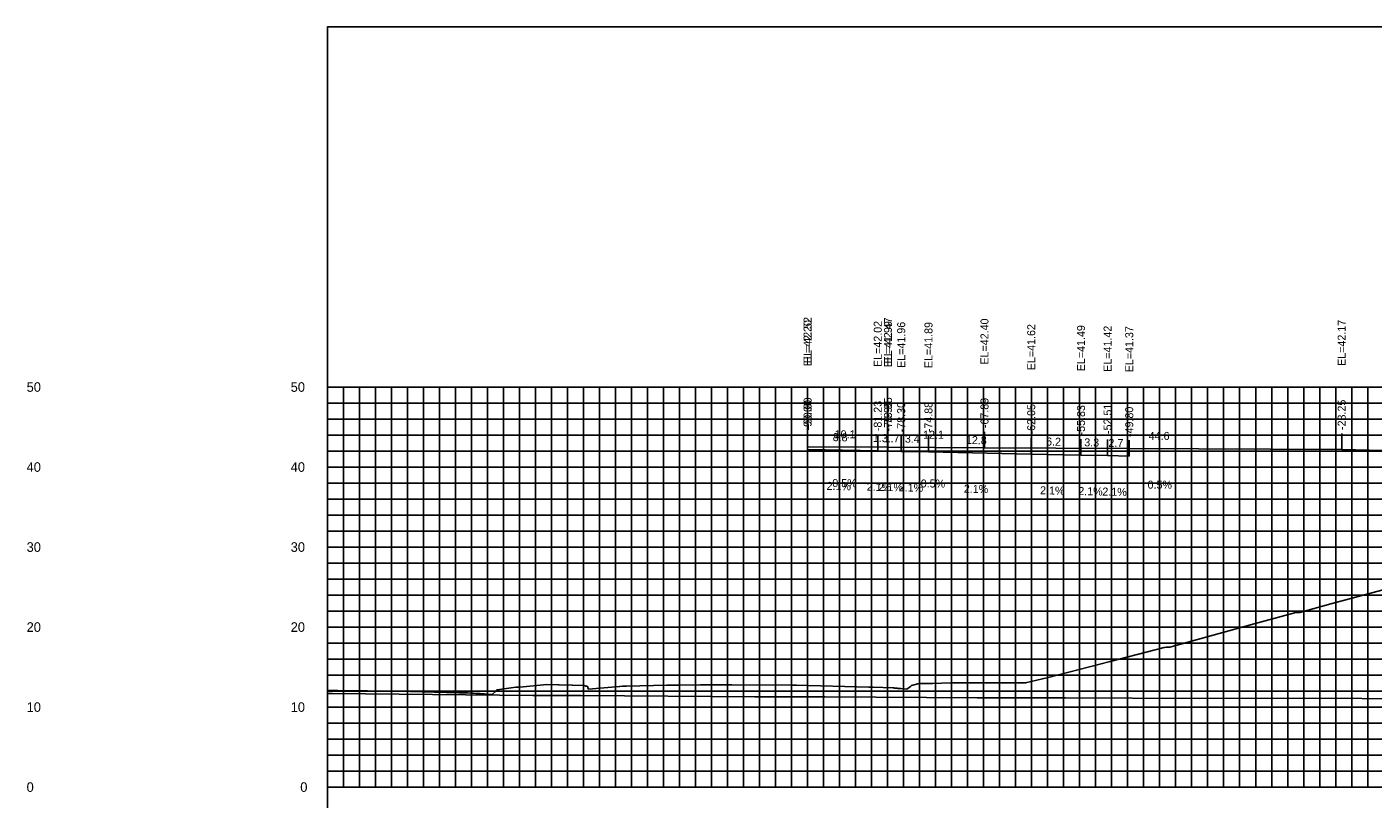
# Model space of a CAD drawing. Extents: x 1800880 to 1818864, y 245271 to 250560.
# Drawn here: x 1810705.3 to 1810873.5, y 250448.8 to 250545.3 of the extents above; entities that cross this region are included whole.
import ezdxf

# ---------------------------------------------------------------- set-up
doc = ezdxf.new("R2010")
doc.units = 0
for name, color, linetype in [('33', 7, 'Continuous'), ('ANNO-TXT', 7, 'Continuous'), ('CL-CNST', 7, 'Continuous'), ('DESIGN - DRAINAGE - Bridges', 7, 'Continuous'), ('Level 37', 7, 'Continuous'), ('Level 46', 7, 'Continuous'), ('Level 62', 7, 'Continuous'), ('SHT-BDR', 7, 'Continuous')]:
    doc.layers.add(name, color=color, linetype=linetype)

msp = doc.modelspace()

# ---------------------------------------------------------------- linework, layer by layer
at = {"layer": 'CL-CNST'}
msp.add_lwpolyline([(1810742.82, 250462.38), (1810744.12, 250462.38), (1810747.81, 250462.35), (1810751.56, 250462.3), (1810759.22, 250462.11), (1810759.56, 250462.1), (1810759.94, 250462.09), (1810760.34, 250462.08), (1810760.68, 250462.07), (1810761.04, 250462.05), (1810761.38, 250462.03), (1810761.64, 250462.01), (1810761.84, 250462), (1810762, 250461.99), (1810762.13, 250461.98), (1810762.24, 250461.97), (1810762.33, 250461.97), (1810762.41, 250461.96), (1810763.42, 250461.9), (1810763.84, 250462.3), (1810763.96, 250462.39), (1810764, 250462.47), (1810764.03, 250462.47), (1810766.35, 250462.79), (1810766.65, 250462.79), (1810766.87, 250462.79), (1810770.24, 250463.16), (1810771.67, 250463.11), (1810771.77, 250463.11), (1810773.38, 250463.07), (1810773.42, 250463.07), (1810774.91, 250463.01), (1810775.02, 250462.96), (1810775.03, 250462.96), (1810775.03, 250462.96), (1810775.04, 250462.96), (1810775.05, 250462.95), (1810775.06, 250462.95), (1810775.07, 250462.95), (1810775.08, 250462.95), (1810775.09, 250462.95), (1810775.11, 250462.94), (1810775.12, 250462.94), (1810775.14, 250462.94), (1810775.17, 250462.93), (1810775.19, 250462.93), (1810775.23, 250462.92), (1810775.27, 250462.91), (1810775.32, 250462.9), (1810775.33, 250462.9), (1810775.33, 250462.89), (1810775.34, 250462.85), (1810775.35, 250462.82), (1810775.36, 250462.79), (1810775.36, 250462.77), (1810775.37, 250462.75), (1810775.46, 250462.55), (1810779.3, 250462.89), (1810779.36, 250462.9), (1810779.69, 250462.94), (1810779.84, 250462.94), (1810780.2, 250462.94), (1810785.22, 250463.04), (1810786.86, 250463.07), (1810789.42, 250463.11), (1810793.34, 250463.1), (1810800.86, 250463.07), (1810801.45, 250463.05), (1810810.46, 250462.81), (1810811.03, 250462.8), (1810813.46, 250462.73), (1810813.6, 250462.72), (1810813.73, 250462.7), (1810813.85, 250462.69), (1810813.94, 250462.68), (1810814.03, 250462.67), (1810814.1, 250462.66), (1810814.17, 250462.66), (1810814.22, 250462.65), (1810814.28, 250462.65), (1810814.33, 250462.64), (1810814.38, 250462.64), (1810814.42, 250462.63), (1810814.46, 250462.63), (1810815.21, 250462.55), (1810815.67, 250462.91), (1810815.82, 250463.02), (1810816.77, 250463.28), (1810816.84, 250463.28), (1810816.88, 250463.28), (1810817.99, 250463.26), (1810818.46, 250463.26), (1810820.67, 250463.33), (1810829.56, 250463.34), (1810829.9, 250463.34), (1810830.06, 250463.34), (1810832.87, 250464.02), (1810840.62, 250466.02), (1810847.37, 250467.76), (1810847.64, 250467.82), (1810847.81, 250467.82), (1810848.08, 250467.81), (1810858.18, 250470.58), (1810863.82, 250472.14), (1810864.22, 250472.14), (1810864.32, 250472.14), (1810868.23, 250473.24), (1810884.08, 250477.47)], dxfattribs=at)
at = {"layer": 'DESIGN - DRAINAGE - Bridges'}
for p, q in [((1810742.76, 250500.32), (1810742.82, 250500.32)), ((1810742.82, 250450.32), (1810742.82, 250500.32)), ((1810742.76, 250490.32), (1810742.82, 250490.32)), ((1810742.76, 250480.32), (1810742.82, 250480.32)), ((1810742.76, 250470.32), (1810742.82, 250470.32)), ((1810742.76, 250460.32), (1810742.82, 250460.32)), ((1810742.76, 250450.32), (1810742.82, 250450.32)), ((1810742.82, 250450.32), (1811042.82, 250450.32)), ((1810742.82, 250450.26), (1810742.82, 250450.32)), ((1810752.82, 250450.26), (1810752.82, 250450.32)), ((1810762.82, 250450.26), (1810762.82, 250450.32)), ((1810772.82, 250450.26), (1810772.82, 250450.32)), ((1810782.82, 250450.26), (1810782.82, 250450.32)), ((1810792.82, 250450.26), (1810792.82, 250450.32)), ((1810802.82, 250450.26), (1810802.82, 250450.32)), ((1810812.82, 250450.26), (1810812.82, 250450.32)), ((1810822.82, 250450.26), (1810822.82, 250450.32)), ((1810832.82, 250450.26), (1810832.82, 250450.32)), ((1810842.82, 250450.26), (1810842.82, 250450.32)), ((1810852.82, 250450.26), (1810852.82, 250450.32)), ((1810862.82, 250450.26), (1810862.82, 250450.32)), ((1810872.82, 250450.26), (1810872.82, 250450.32))]:
    msp.add_line(p, q, dxfattribs=at)
at = {"layer": 'Level 37'}
for p, q in [((1810802.82, 250492.84), (1810802.82, 250494.84)), ((1810802.82, 250492.52), (1810802.82, 250494.52)), ((1810811.59, 250492.34), (1810811.59, 250494.34)), ((1810812.87, 250492.79), (1810812.87, 250494.79)), ((1810812.87, 250492.32), (1810812.87, 250494.32)), ((1810814.52, 250492.28), (1810814.52, 250494.28)), ((1810817.93, 250492.21), (1810817.93, 250494.21)), ((1810824.93, 250492.72), (1810824.93, 250494.72)), ((1810830.77, 250491.94), (1810830.77, 250493.94)), ((1810836.99, 250491.81), (1810836.99, 250493.81)), ((1810840.31, 250491.75), (1810840.31, 250493.75)), ((1810843.02, 250491.69), (1810843.02, 250493.69)), ((1810869.57, 250492.49), (1810869.57, 250494.49))]:
    msp.add_line(p, q, dxfattribs=at)
msp.add_lwpolyline([(1810742.82, 250355.32), (1811042.82, 250355.32), (1811042.82, 250545.32), (1810742.82, 250545.32)], close=True, dxfattribs=at)
at = {"layer": 'Level 46'}
for p, q in [((1810742.82, 250500.32), (1811042.82, 250500.32)), ((1810742.82, 250450.32), (1810742.82, 250500.32)), ((1810744.82, 250450.32), (1810744.82, 250500.32)), ((1810746.82, 250450.32), (1810746.82, 250500.32)), ((1810748.82, 250450.32), (1810748.82, 250500.32)), ((1810750.82, 250450.32), (1810750.82, 250500.32)), ((1810752.82, 250450.32), (1810752.82, 250500.32)), ((1810754.82, 250450.32), (1810754.82, 250500.32)), ((1810756.82, 250450.32), (1810756.82, 250500.32)), ((1810758.82, 250450.32), (1810758.82, 250500.32)), ((1810760.82, 250450.32), (1810760.82, 250500.32)), ((1810762.82, 250450.32), (1810762.82, 250500.32)), ((1810764.82, 250450.32), (1810764.82, 250500.32)), ((1810766.82, 250450.32), (1810766.82, 250500.32)), ((1810768.82, 250450.32), (1810768.82, 250500.32)), ((1810770.82, 250450.32), (1810770.82, 250500.32)), ((1810772.82, 250450.32), (1810772.82, 250500.32)), ((1810774.82, 250450.32), (1810774.82, 250500.32)), ((1810776.82, 250450.32), (1810776.82, 250500.32)), ((1810778.82, 250450.32), (1810778.82, 250500.32)), ((1810780.82, 250450.32), (1810780.82, 250500.32)), ((1810782.82, 250450.32), (1810782.82, 250500.32)), ((1810784.82, 250450.32), (1810784.82, 250500.32)), ((1810786.82, 250450.32), (1810786.82, 250500.32)), ((1810788.82, 250450.32), (1810788.82, 250500.32)), ((1810790.82, 250450.32), (1810790.82, 250500.32)), ((1810792.82, 250450.32), (1810792.82, 250500.32)), ((1810794.82, 250450.32), (1810794.82, 250500.32)), ((1810796.82, 250450.32), (1810796.82, 250500.32)), ((1810798.82, 250450.32), (1810798.82, 250500.32)), ((1810800.82, 250450.32), (1810800.82, 250500.32)), ((1810802.82, 250450.32), (1810802.82, 250500.32)), ((1810804.82, 250450.32), (1810804.82, 250500.32)), ((1810806.82, 250450.32), (1810806.82, 250500.32)), ((1810808.82, 250450.32), (1810808.82, 250500.32)), ((1810810.82, 250450.32), (1810810.82, 250500.32)), ((1810812.82, 250450.32), (1810812.82, 250500.32)), ((1810814.82, 250450.32), (1810814.82, 250500.32)), ((1810816.82, 250450.32), (1810816.82, 250500.32)), ((1810818.82, 250450.32), (1810818.82, 250500.32)), ((1810820.82, 250450.32), (1810820.82, 250500.32)), ((1810822.82, 250450.32), (1810822.82, 250500.32)), ((1810824.82, 250450.32), (1810824.82, 250500.32)), ((1810826.82, 250450.32), (1810826.82, 250500.32)), ((1810828.82, 250450.32), (1810828.82, 250500.32)), ((1810830.82, 250450.32), (1810830.82, 250500.32)), ((1810832.82, 250450.32), (1810832.82, 250500.32)), ((1810834.82, 250450.32), (1810834.82, 250500.32)), ((1810836.82, 250450.32), (1810836.82, 250500.32)), ((1810838.82, 250450.32), (1810838.82, 250500.32)), ((1810840.82, 250450.32), (1810840.82, 250500.32)), ((1810842.82, 250450.32), (1810842.82, 250500.32)), ((1810844.82, 250450.32), (1810844.82, 250500.32)), ((1810846.82, 250450.32), (1810846.82, 250500.32)), ((1810848.82, 250450.32), (1810848.82, 250500.32)), ((1810850.82, 250450.32), (1810850.82, 250500.32)), ((1810852.82, 250450.32), (1810852.82, 250500.32)), ((1810854.82, 250450.32), (1810854.82, 250500.32)), ((1810856.82, 250450.32), (1810856.82, 250500.32)), ((1810858.82, 250450.32), (1810858.82, 250500.32)), ((1810860.82, 250450.32), (1810860.82, 250500.32)), ((1810862.82, 250450.32), (1810862.82, 250500.32)), ((1810864.82, 250450.32), (1810864.82, 250500.32)), ((1810866.82, 250450.32), (1810866.82, 250500.32)), ((1810868.82, 250450.32), (1810868.82, 250500.32)), ((1810870.82, 250450.32), (1810870.82, 250500.32)), ((1810872.82, 250450.32), (1810872.82, 250500.32)), ((1810742.82, 250498.32), (1811042.82, 250498.32)), ((1810742.82, 250496.32), (1811042.82, 250496.32)), ((1810742.82, 250494.32), (1811042.82, 250494.32)), ((1810742.82, 250492.32), (1811042.82, 250492.32)), ((1810742.82, 250490.32), (1811042.82, 250490.32)), ((1810742.82, 250488.32), (1811042.82, 250488.32)), ((1810742.82, 250486.32), (1811042.82, 250486.32)), ((1810742.82, 250484.32), (1811042.82, 250484.32)), ((1810742.82, 250482.32), (1811042.82, 250482.32)), ((1810742.82, 250480.32), (1811042.82, 250480.32)), ((1810742.82, 250478.32), (1811042.82, 250478.32)), ((1810742.82, 250476.32), (1811042.82, 250476.32)), ((1810742.82, 250474.32), (1811042.82, 250474.32)), ((1810742.82, 250472.32), (1811042.82, 250472.32)), ((1810742.82, 250470.32), (1811042.82, 250470.32)), ((1810742.82, 250468.32), (1811042.82, 250468.32)), ((1810742.82, 250466.32), (1811042.82, 250466.32)), ((1810742.82, 250464.32), (1811042.82, 250464.32)), ((1810742.82, 250462.32), (1811042.82, 250462.32)), ((1810742.82, 250460.32), (1811042.82, 250460.32)), ((1810742.82, 250458.32), (1811042.82, 250458.32)), ((1810742.82, 250456.32), (1811042.82, 250456.32)), ((1810742.82, 250454.32), (1811042.82, 250454.32)), ((1810742.82, 250452.32), (1811042.82, 250452.32)), ((1810742.82, 250450.32), (1811042.82, 250450.32))]:
    msp.add_line(p, q, dxfattribs=at)
at = {"layer": 'Level 62'}
for points in [[(1810802.82, 250492.84), (1810812.87, 250492.79), (1810824.93, 250492.72), (1810869.57, 250492.49), (1810881.57, 250492.23), (1810891.57, 250492.01), (1810892.82, 250491.98)], [(1810802.82, 250492.52), (1810811.59, 250492.34), (1810812.87, 250492.32), (1810814.52, 250492.28), (1810817.93, 250492.21), (1810830.77, 250491.94), (1810836.99, 250491.81), (1810840.31, 250491.75), (1810843.02, 250491.69)], [(1810742.82, 250462), (1810743.42, 250462), (1810768.49, 250461.76), (1810774.54, 250461.75), (1810796.24, 250461.61), (1810805.03, 250461.61), (1810824, 250461.48), (1810835.04, 250461.49), (1810851.75, 250461.38), (1810864.7, 250461.42), (1810879.51, 250461.37), (1810894.07, 250461.44), (1810907.26, 250461.46), (1810923.23, 250461.55), (1810935.02, 250461.34), (1810952.2, 250461.44), (1810962.77, 250461.56), (1810972.52, 250461.49), (1810990.53, 250461.6), (1810999.99, 250461.76), (1811018.29, 250461.87), (1811027.43, 250461.62), (1811042.82, 250461.72)]]:
    msp.add_lwpolyline(points, dxfattribs=at)

# ---------------------------------------------------------------- texts
at = {"layer": '33'}
for s, p in [('50', (1810705.22, 250499.72)), ('50', (1810738.22, 250499.72)), ('40', (1810705.22, 250489.72)), ('40', (1810738.22, 250489.72)), ('30', (1810705.22, 250479.72)), ('30', (1810738.22, 250479.72)), ('20', (1810705.22, 250469.72)), ('20', (1810738.22, 250469.72)), ('10', (1810705.22, 250459.72)), ('10', (1810738.22, 250459.72)), ('0', (1810705.22, 250449.72)), ('0', (1810739.42, 250449.72))]:
    msp.add_text(s, height=1.2, dxfattribs=at).set_placement(p)
at = {"layer": 'ANNO-TXT'}
for s, rotation, p in [('10.1', 359.6981, (1810806.2, 250493.92)), ('8.8', 358.8131, (1810805.95, 250493.56)), ('1.3', 358.8131, (1810810.97, 250493.46)), ('1.7', 358.8131, (1810812.44, 250493.43)), ('3.4', 358.8131, (1810814.97, 250493.37)), ('12.1', 359.6981, (1810817.25, 250493.86)), ('12.8', 358.8087, (1810822.6, 250493.21)), ('6.2', 358.8087, (1810832.62, 250493.01)), ('3.3', 358.8087, (1810837.39, 250492.91)), ('2.7', 358.8087, (1810840.41, 250492.84)), ('44.6', 359.6981, (1810845.45, 250493.72)), ('2.1%', 358.8131, (1810805.19, 250487.47)), ('0.5%', 359.6981, (1810805.91, 250487.82)), ('2.1%', 358.8131, (1810810.21, 250487.37)), ('2.1%', 358.8131, (1810811.68, 250487.34)), ('2.1%', 358.8131, (1810814.21, 250487.29)), ('0.5%', 359.6981, (1810816.96, 250487.77)), ('0.5%', 359.6981, (1810845.31, 250487.62)), ('2.1%', 358.8087, (1810822.34, 250487.12)), ('2.1%', 358.8087, (1810831.87, 250486.92)), ('2.1%', 358.8087, (1810836.64, 250486.82)), ('2.1%', 358.8087, (1810839.65, 250486.76))]:
    msp.add_text(s, height=1, rotation=rotation, dxfattribs=at).set_placement(p)
at = {"layer": 'DESIGN - DRAINAGE - Bridges'}
msp.add_text('-', height=0.0001, dxfattribs=at).set_placement((1810742.82, 250450.32))
at = {"layer": 'SHT-BDR'}
for s, p in [('EL=42.52', (1810803.32, 250503.31)), ('EL=42.20', (1810803.32, 250502.92)), ('EL=42.02', (1810812.09, 250502.82)), ('EL=42.47', (1810813.37, 250503.26)), ('EL=41.99', (1810813.37, 250502.79)), ('EL=41.96', (1810815.02, 250502.71)), ('EL=41.89', (1810818.43, 250502.68)), ('EL=42.40', (1810825.43, 250503.12)), ('EL=42.17', (1810870.07, 250502.96)), ('EL=41.62', (1810831.27, 250502.42)), ('EL=41.49', (1810837.49, 250502.29)), ('EL=41.42', (1810840.81, 250502.22)), ('EL=41.37', (1810843.52, 250502.16)), ('-90.00', (1810803.32, 250495.22)), ('-90.00', (1810803.32, 250494.9)), ('-81.23', (1810812.09, 250494.8)), ('-79.95', (1810813.37, 250495.24)), ('-79.95', (1810813.37, 250494.77)), ('-78.30', (1810815.02, 250494.66)), ('-74.88', (1810818.43, 250494.67)), ('-67.89', (1810825.43, 250495.18)), ('-23.25', (1810870.07, 250494.95)), ('-62.05', (1810831.27, 250494.4)), ('-55.83', (1810837.49, 250494.27)), ('-52.51', (1810840.81, 250494.45)), ('-49.80', (1810843.52, 250494.07))]:
    msp.add_text(s, height=1, rotation=90, dxfattribs=at).set_placement(p)

doc.saveas('drawing.dxf')
